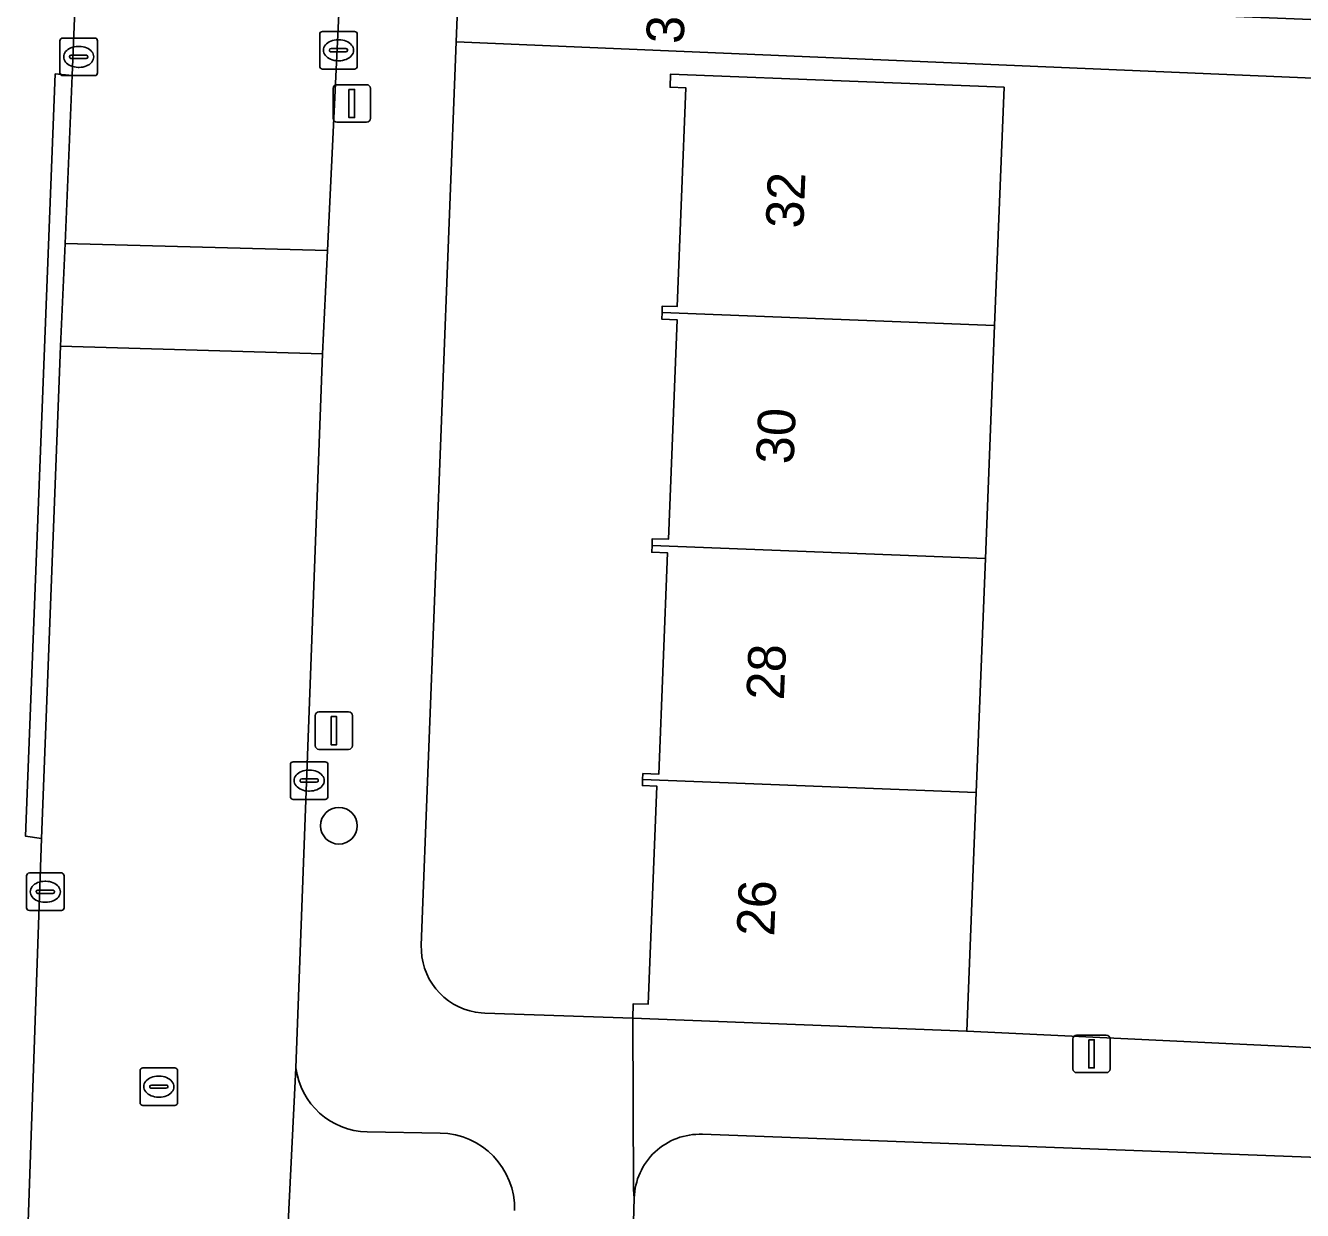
# Model space of a CAD drawing. Extents: x 161354 to 162026, y 386504 to 387460.
# Drawn here: x 161828.33 to 161862.35, y 387112.62 to 387144.17 of the extents above; entities that cross this region are included whole.
import ezdxf

# ---------------------------------------------------------------- set-up
doc = ezdxf.new("R2010")
doc.units = 0
for name, color, linetype in [('IMGEO_Boom', 7, 'Continuous'), ('IMGEO_Erf', 7, 'Continuous'), ('IMGEO_Kolk', 7, 'Continuous'), ('IMGEO_Lichtmast', 7, 'Continuous'), ('IMGEO_Pand', 7, 'Continuous'), ('IMGEO_Pand_nummerreeks', 7, 'Continuous'), ('IMGEO_Parkeervlak_open', 7, 'Continuous'), ('IMGEO_Rijbaan_lokaal_open', 7, 'Continuous'), ('IMGEO_Rioolput', 7, 'Continuous'), ('IMGEO_Voetpad_open', 7, 'Continuous')]:
    doc.layers.add(name, color=color, linetype=linetype)

msp = doc.modelspace()

# ---------------------------------------------------------------- linework, layer by layer
at = {"layer": 'IMGEO_Boom'}
msp.add_circle((161836.677, 387122.866), 0.489, dxfattribs=at)
at = {"layer": 'IMGEO_Erf'}
for points in [[(161863.684, 387142.723), (161839.802, 387143.735), (161838.873, 387119.685), (161838.874, 387119.529), (161838.89, 387119.373), (161838.919, 387119.219), (161838.961, 387119.069), (161839.017, 387118.923), (161839.086, 387118.782), (161839.167, 387118.649), (161839.26, 387118.523), (161839.363, 387118.405), (161839.477, 387118.298), (161839.6, 387118.201), (161839.731, 387118.115), (161839.869, 387118.042), (161840.013, 387117.981), (161840.162, 387117.933), (161840.315, 387117.899), (161840.47, 387117.879), (161840.564, 387117.873), (161844.504, 387117.743), (161844.52, 387118.127), (161844.915, 387118.111), (161845.145, 387123.92), (161844.762, 387123.935), (161844.768, 387124.095), (161844.775, 387124.255), (161845.2, 387124.238), (161845.433, 387130.132), (161845.013, 387130.148), (161845.02, 387130.33), (161845.027, 387130.509), (161845.458, 387130.492), (161845.689, 387136.338), (161845.278, 387136.355), (161845.285, 387136.53), (161845.292, 387136.704), (161845.689, 387136.689), (161845.92, 387142.513), (161845.501, 387142.53), (161845.515, 387142.881), (161850.512, 387142.684), (161854.398, 387142.53), (161854.147, 387136.185), (161853.902, 387129.984), (161853.655, 387123.748), (161853.601, 387122.388), (161853.403, 387117.391), (161862.54, 387116.959)], [(161880.366, 387113.362), (161846.36, 387114.649)], [(161844.545, 387112.951), (161844.443, 387109.441)]]:
    msp.add_lwpolyline(points, dxfattribs=at)
msp.add_arc((161846.292, 387112.903), 1.747, 87.7623, 178.4226, dxfattribs=at)
at = {"layer": 'IMGEO_Kolk'}
for p, q in [((161829.32, 387143.839), (161830.172, 387143.839)), ((161836.165, 387143.089), (161836.165, 387143.941)), ((161836.24, 387144.015), (161837.092, 387144.015)), ((161837.166, 387143.941), (161837.166, 387143.089)), ((161829.245, 387142.913), (161829.245, 387143.765)), ((161829.733, 387143.619), (161829.758, 387143.619)), ((161830.246, 387143.765), (161830.246, 387142.913)), ((161836.424, 387143.509), (161836.424, 387143.521)), ((161836.862, 387143.472), (161836.464, 387143.472)), ((161836.467, 387143.558), (161836.865, 387143.558)), ((161836.653, 387143.795), (161836.678, 387143.795)), ((161836.908, 387143.521), (161836.908, 387143.509)), ((161829.504, 387143.333), (161829.504, 387143.345)), ((161829.942, 387143.296), (161829.544, 387143.296)), ((161829.547, 387143.382), (161829.945, 387143.382)), ((161829.988, 387143.345), (161829.988, 387143.333)), ((161836.676, 387143.235), (161836.651, 387143.235)), ((161830.172, 387142.839), (161829.32, 387142.839)), ((161829.756, 387143.059), (161829.731, 387143.059)), ((161837.092, 387143.015), (161836.24, 387143.015)), ((161835.385, 387123.642), (161835.385, 387124.494)), ((161835.46, 387124.568), (161836.312, 387124.568)), ((161836.386, 387124.494), (161836.386, 387123.642)), ((161835.644, 387124.062), (161835.644, 387124.074)), ((161835.687, 387124.111), (161836.085, 387124.111)), ((161835.873, 387124.348), (161835.898, 387124.348)), ((161836.128, 387124.074), (161836.128, 387124.062)), ((161836.082, 387124.025), (161835.684, 387124.025)), ((161835.896, 387123.788), (161835.871, 387123.788)), ((161836.312, 387123.568), (161835.46, 387123.568)), ((161828.356, 387120.681), (161828.356, 387121.533)), ((161828.431, 387121.607), (161829.283, 387121.607)), ((161828.844, 387121.387), (161828.869, 387121.387)), ((161829.357, 387121.533), (161829.357, 387120.681)), ((161828.615, 387121.101), (161828.615, 387121.113)), ((161829.053, 387121.064), (161828.655, 387121.064)), ((161828.658, 387121.15), (161829.056, 387121.15)), ((161829.099, 387121.113), (161829.099, 387121.101)), ((161828.867, 387120.827), (161828.842, 387120.827)), ((161829.283, 387120.607), (161828.431, 387120.607))]:
    msp.add_line(p, q, dxfattribs=at)
for points in [[(161829.32, 387143.839), (161830.172, 387143.839)], [(161836.165, 387143.089), (161836.165, 387143.941)], [(161836.24, 387144.015), (161837.092, 387144.015)], [(161837.166, 387143.941), (161837.166, 387143.089)], [(161829.245, 387142.913), (161829.245, 387143.765)], [(161830.246, 387143.765), (161830.246, 387142.913)], [(161830.172, 387142.839), (161829.32, 387142.839)], [(161837.092, 387143.015), (161836.24, 387143.015)], [(161835.385, 387123.642), (161835.385, 387124.494)], [(161835.46, 387124.568), (161836.312, 387124.568)], [(161836.386, 387124.494), (161836.386, 387123.642)], [(161836.312, 387123.568), (161835.46, 387123.568)], [(161828.356, 387120.681), (161828.356, 387121.533)], [(161828.431, 387121.607), (161829.283, 387121.607)], [(161829.357, 387121.533), (161829.357, 387120.681)], [(161829.283, 387120.607), (161828.431, 387120.607)]]:
    msp.add_lwpolyline(points, dxfattribs=at)
for centre, radius, start, end in [((161829.322, 387143.763), 0.0765, 91.552, 178.448), ((161829.322, 387143.763), 0.0765, 91.552, 178.448), ((161830.17, 387143.763), 0.0765, 1.552, 88.448), ((161830.17, 387143.763), 0.0765, 1.552, 88.448), ((161836.242, 387143.939), 0.0765, 91.552, 178.448), ((161836.242, 387143.939), 0.0765, 91.552, 178.448), ((161837.09, 387143.939), 0.0765, 1.552, 88.448), ((161837.09, 387143.939), 0.0765, 1.552, 88.448), ((161836.464, 387143.518), 0.0403, 85.8775, 175.7526), ((161836.461, 387143.508), 0.0366, 178.938, 274.7102), ((161836.865, 387143.515), 0.043, 264.8664, 352.4533), ((161836.869, 387143.52), 0.0386, 1.7309, 96.639), ((161829.544, 387143.342), 0.0403, 85.8775, 175.7526), ((161829.541, 387143.332), 0.0366, 178.938, 274.7102), ((161829.945, 387143.339), 0.043, 264.8664, 352.4533), ((161829.949, 387143.344), 0.0386, 1.7309, 96.639), ((161829.322, 387142.915), 0.0765, 181.552, 268.448), ((161829.322, 387142.915), 0.0765, 181.552, 268.448), ((161830.17, 387142.915), 0.0765, 271.552, 358.448), ((161830.17, 387142.915), 0.0765, 271.552, 358.448), ((161836.242, 387143.091), 0.0765, 181.552, 268.448), ((161836.242, 387143.091), 0.0765, 181.552, 268.448), ((161837.09, 387143.091), 0.0765, 271.552, 358.448), ((161837.09, 387143.091), 0.0765, 271.552, 358.448), ((161835.462, 387124.492), 0.0765, 91.552, 178.448), ((161835.462, 387124.492), 0.0765, 91.552, 178.448), ((161836.31, 387124.492), 0.0765, 1.552, 88.448), ((161836.31, 387124.492), 0.0765, 1.552, 88.448), ((161835.684, 387124.071), 0.0403, 85.8775, 175.7526), ((161836.089, 387124.073), 0.0386, 1.7309, 96.639), ((161835.681, 387124.061), 0.0366, 178.938, 274.7102), ((161836.085, 387124.068), 0.043, 264.8664, 352.4533), ((161835.462, 387123.644), 0.0765, 181.552, 268.448), ((161835.462, 387123.644), 0.0765, 181.552, 268.448), ((161836.31, 387123.644), 0.0765, 271.552, 358.448), ((161836.31, 387123.644), 0.0765, 271.552, 358.448), ((161828.433, 387121.531), 0.0765, 91.552, 178.448), ((161828.433, 387121.531), 0.0765, 91.552, 178.448), ((161829.281, 387121.531), 0.0765, 1.552, 88.448), ((161829.281, 387121.531), 0.0765, 1.552, 88.448), ((161828.655, 387121.11), 0.0403, 85.8775, 175.7526), ((161828.652, 387121.1), 0.0366, 178.938, 274.7102), ((161829.056, 387121.107), 0.043, 264.8664, 352.4533), ((161829.06, 387121.112), 0.0386, 1.7309, 96.639), ((161828.433, 387120.683), 0.0765, 181.552, 268.448), ((161828.433, 387120.683), 0.0765, 181.552, 268.448), ((161829.281, 387120.683), 0.0765, 271.552, 358.448), ((161829.281, 387120.683), 0.0765, 271.552, 358.448)]:
    msp.add_arc(centre, radius, start, end, dxfattribs=at)
for centre, major_axis, ratio, start_param, end_param in [((161829.732, 387143.339), (-0.387, 0.002), 0.722429, 4.712389, 7.853982), ((161829.757, 387143.339), (-0.39, 0.002), 0.717154, 1.570796, 4.712389), ((161836.652, 387143.515), (-0.387, 0.002), 0.722429, 4.712389, 7.853982), ((161836.677, 387143.515), (-0.39, 0.002), 0.717154, 1.570796, 4.712389), ((161835.872, 387124.068), (-0.387, 0.002), 0.722429, 4.712389, 7.853982), ((161835.897, 387124.068), (-0.39, 0.002), 0.717154, 1.570796, 4.712389), ((161828.843, 387121.107), (-0.387, 0.002), 0.722429, 4.712389, 7.853982), ((161828.868, 387121.107), (-0.39, 0.002), 0.717154, 1.570796, 4.712389)]:
    msp.add_ellipse(centre, major_axis=major_axis, ratio=ratio, start_param=start_param, end_param=end_param, dxfattribs=at)
at = {"layer": 'IMGEO_Lichtmast'}
for p, q in [((161836.526, 387141.698), (161836.526, 387142.498)), ((161836.526, 387142.498), (161836.526, 387141.698)), ((161836.626, 387142.598), (161837.416, 387142.598)), ((161837.416, 387142.598), (161836.626, 387142.598)), ((161837.516, 387142.498), (161837.516, 387141.698)), ((161837.516, 387141.698), (161837.516, 387142.498)), ((161837.416, 387141.598), (161836.626, 387141.598)), ((161836.626, 387141.598), (161837.416, 387141.598)), ((161836.047, 387124.998), (161836.047, 387125.798)), ((161836.047, 387125.798), (161836.047, 387124.998)), ((161836.147, 387125.898), (161836.937, 387125.898)), ((161836.937, 387125.898), (161836.147, 387125.898)), ((161837.037, 387125.798), (161837.037, 387124.998)), ((161837.037, 387124.998), (161837.037, 387125.798)), ((161836.937, 387124.898), (161836.147, 387124.898)), ((161836.147, 387124.898), (161836.937, 387124.898)), ((161856.332, 387117.29), (161857.122, 387117.29)), ((161857.122, 387117.29), (161856.332, 387117.29)), ((161856.232, 387116.39), (161856.232, 387117.19)), ((161856.232, 387117.19), (161856.232, 387116.39)), ((161857.222, 387117.19), (161857.222, 387116.39)), ((161857.222, 387116.39), (161857.222, 387117.19)), ((161857.122, 387116.29), (161856.332, 387116.29)), ((161856.332, 387116.29), (161857.122, 387116.29))]:
    msp.add_line(p, q, dxfattribs=at)
for points in [[(161836.946, 387142.473), (161837.096, 387142.473), (161837.096, 387141.723), (161836.946, 387141.723), (161836.946, 387142.473)], [(161836.467, 387125.773), (161836.617, 387125.773), (161836.617, 387125.023), (161836.467, 387125.023), (161836.467, 387125.773)], [(161856.652, 387117.165), (161856.802, 387117.165), (161856.802, 387116.415), (161856.652, 387116.415), (161856.652, 387117.165)]]:
    msp.add_lwpolyline(points, dxfattribs=at)
for centre, start, end in [((161836.626, 387142.498), 90, 180), ((161836.626, 387142.498), 90, 180), ((161837.416, 387142.498), 0, 90), ((161837.416, 387142.498), 360, 90), ((161836.626, 387141.698), 180, 270), ((161836.626, 387141.698), 180, 270), ((161837.416, 387141.698), 270, 0), ((161837.416, 387141.698), 270, 0), ((161836.147, 387125.798), 90, 180), ((161836.147, 387125.798), 90, 180), ((161836.937, 387125.798), 0, 90), ((161836.937, 387125.798), 360, 90), ((161836.147, 387124.998), 180, 270), ((161836.147, 387124.998), 180, 270), ((161836.937, 387124.998), 270, 0), ((161836.937, 387124.998), 270, 0), ((161856.332, 387117.19), 90, 180), ((161856.332, 387117.19), 90, 180), ((161857.122, 387117.19), 0, 90), ((161857.122, 387117.19), 360, 90), ((161856.332, 387116.39), 180, 270), ((161856.332, 387116.39), 180, 270), ((161857.122, 387116.39), 270, 0), ((161857.122, 387116.39), 270, 0)]:
    msp.add_arc(centre, 0.1, start, end, dxfattribs=at)
at = {"layer": 'IMGEO_Pand'}
for points in [[(161854.147, 387136.185), (161854.398, 387142.53), (161850.512, 387142.684), (161845.515, 387142.881), (161845.501, 387142.53), (161845.92, 387142.513), (161845.689, 387136.689), (161845.292, 387136.704), (161845.285, 387136.53)], [(161853.902, 387129.984), (161854.147, 387136.185), (161845.285, 387136.53), (161845.278, 387136.355), (161845.689, 387136.338), (161845.458, 387130.492), (161845.027, 387130.509), (161845.02, 387130.33)], [(161853.655, 387123.748), (161853.902, 387129.984), (161845.02, 387130.33), (161845.013, 387130.148), (161845.433, 387130.132), (161845.2, 387124.238), (161844.775, 387124.255), (161844.768, 387124.095)], [(161853.403, 387117.391), (161853.601, 387122.388), (161853.655, 387123.748), (161844.768, 387124.095), (161844.762, 387123.935), (161845.145, 387123.92), (161844.915, 387118.111), (161844.52, 387118.127), (161844.504, 387117.743)]]:
    msp.add_lwpolyline(points, close=True, dxfattribs=at)
at = {"layer": 'IMGEO_Parkeervlak_open'}
for points in [[(161835.531, 387116.416), (161834.997, 387105.644)], [(161839.377, 387114.683), (161837.428, 387114.711)]]:
    msp.add_lwpolyline(points, dxfattribs=at)
for centre, radius, start, end in [((161837.479, 387116.676), 1.966, 187.5976, 268.5048), ((161839.337, 387112.66), 2.023, 358.8856, 88.8767)]:
    msp.add_arc(centre, radius, start, end, dxfattribs=at)
at = {"layer": 'IMGEO_Rijbaan_lokaal_open'}
for points in [[(161830.514, 387165.925), (161829.571, 387142.845), (161829.385, 387138.367), (161836.377, 387138.187), (161836.724, 387145.413), (161837.331, 387160.533), (161837.535, 387165.624)], [(161834.927, 387104.64), (161834.997, 387105.644), (161835.531, 387116.416), (161836.244, 387135.43), (161829.261, 387135.639), (161828.758, 387122.528), (161828.396, 387112.314)]]:
    msp.add_lwpolyline(points, dxfattribs=at)
msp.add_lwpolyline([(161836.377, 387138.187), (161829.385, 387138.367), (161829.261, 387135.639), (161836.244, 387135.43)], close=True, dxfattribs=at)
at = {"layer": 'IMGEO_Rioolput'}
for p, q in [((161831.38, 387115.492), (161831.38, 387116.344)), ((161831.455, 387116.418), (161832.307, 387116.418)), ((161832.381, 387116.344), (161832.381, 387115.492)), ((161831.639, 387115.912), (161831.639, 387115.924)), ((161831.682, 387115.961), (161832.08, 387115.961)), ((161831.868, 387116.198), (161831.893, 387116.198)), ((161832.123, 387115.924), (161832.123, 387115.912)), ((161832.077, 387115.875), (161831.679, 387115.875)), ((161831.891, 387115.638), (161831.866, 387115.638)), ((161832.307, 387115.418), (161831.455, 387115.418))]:
    msp.add_line(p, q, dxfattribs=at)
for points in [[(161831.38, 387115.492), (161831.38, 387116.344)], [(161831.455, 387116.418), (161832.307, 387116.418)], [(161832.381, 387116.344), (161832.381, 387115.492)], [(161832.307, 387115.418), (161831.455, 387115.418)]]:
    msp.add_lwpolyline(points, dxfattribs=at)
for centre, radius, start, end in [((161831.457, 387116.342), 0.0765, 91.552, 178.448), ((161831.457, 387116.342), 0.0765, 91.552, 178.448), ((161832.305, 387116.342), 0.0765, 1.552, 88.448), ((161832.305, 387116.342), 0.0765, 1.552, 88.448), ((161831.679, 387115.921), 0.0403, 85.8775, 175.7526), ((161831.676, 387115.911), 0.0366, 178.938, 274.7102), ((161832.08, 387115.918), 0.043, 264.8664, 352.4533), ((161832.084, 387115.923), 0.0386, 1.7309, 96.639), ((161831.457, 387115.494), 0.0765, 181.552, 268.448), ((161831.457, 387115.494), 0.0765, 181.552, 268.448), ((161832.305, 387115.494), 0.0765, 271.552, 358.448), ((161832.305, 387115.494), 0.0765, 271.552, 358.448)]:
    msp.add_arc(centre, radius, start, end, dxfattribs=at)
for centre, major_axis, ratio, start_param, end_param in [((161831.867, 387115.918), (-0.387, 0.002), 0.722429, 4.712389, 7.853982), ((161831.892, 387115.918), (-0.39, 0.002), 0.717154, 1.570796, 4.712389)]:
    msp.add_ellipse(centre, major_axis=major_axis, ratio=ratio, start_param=start_param, end_param=end_param, dxfattribs=at)
at = {"layer": 'IMGEO_Voetpad_open'}
for points in [[(161828.396, 387112.314), (161828.758, 387122.528), (161828.329, 387122.586), (161829.121, 387142.885), (161829.571, 387142.845), (161830.514, 387165.925)], [(161837.535, 387165.624), (161837.331, 387160.533), (161837.834, 387160.513), (161837.238, 387145.392), (161836.724, 387145.413), (161836.377, 387138.187), (161836.244, 387135.43), (161835.531, 387116.416)], [(161844.443, 387109.441), (161844.545, 387112.951), (161844.528, 387113.183), (161844.504, 387117.743), (161840.564, 387117.873), (161840.47, 387117.879), (161840.315, 387117.899), (161840.162, 387117.933), (161840.013, 387117.981), (161839.869, 387118.042), (161839.731, 387118.115), (161839.6, 387118.201), (161839.477, 387118.298), (161839.363, 387118.405), (161839.26, 387118.523), (161839.167, 387118.649), (161839.086, 387118.782), (161839.017, 387118.923), (161838.961, 387119.069), (161838.919, 387119.219), (161838.89, 387119.373), (161838.874, 387119.529), (161838.873, 387119.685), (161839.802, 387143.735), (161839.862, 387145.296)], [(161862.572, 387144.33), (161860.126, 387144.433), (161855.133, 387144.641), (161854.245, 387144.679), (161848.892, 387144.903), (161842.782, 387145.158), (161839.862, 387145.296), (161839.802, 387143.735), (161863.684, 387142.723)], [(161917.412, 387114.731), (161911.726, 387114.997), (161906.571, 387115.293), (161866.348, 387116.802), (161864.758, 387116.862), (161862.54, 387116.959), (161853.403, 387117.391), (161844.504, 387117.743), (161844.528, 387113.183), (161844.545, 387112.951)], [(161837.428, 387114.711), (161839.377, 387114.683)], [(161846.36, 387114.649), (161880.366, 387113.362)]]:
    msp.add_lwpolyline(points, dxfattribs=at)
msp.add_lwpolyline([(161829.261, 387135.639), (161829.385, 387138.367), (161829.571, 387142.845), (161829.121, 387142.885), (161828.329, 387122.586), (161828.758, 387122.528)], close=True, dxfattribs=at)
for centre, radius, start, end in [((161837.479, 387116.676), 1.966, 187.5976, 268.5048), ((161839.337, 387112.66), 2.023, 358.8856, 88.8767), ((161846.292, 387112.903), 1.747, 87.7623, 178.4226)]:
    msp.add_arc(centre, radius, start, end, dxfattribs=at)

# ---------------------------------------------------------------- texts
at = {"layer": 'IMGEO_Pand_nummerreeks'}
for s, rotation, p in [('32/G01', 87.525, (161845.859, 387143.673)), ('32', 87.6442, (161849.047, 387138.759)), ('30', 87.6442, (161848.79, 387132.481)), ('28', 87.6442, (161848.531, 387126.197)), ('26', 87.6442, (161848.273, 387119.909))]:
    msp.add_text(s, height=1, rotation=rotation, dxfattribs=at).set_placement(p)

doc.saveas('drawing.dxf')
